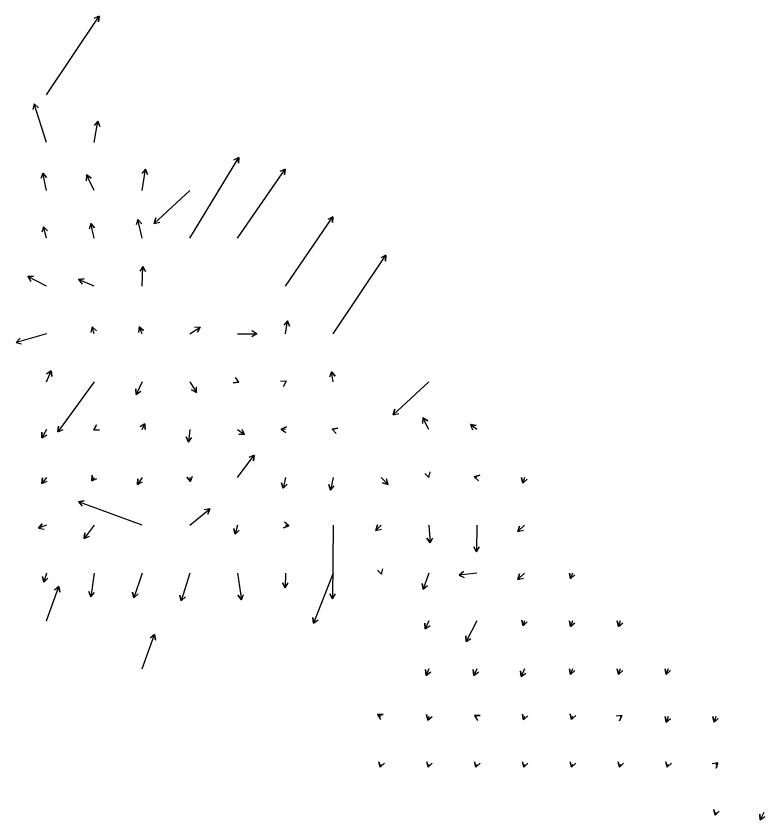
# Model space of a CAD drawing. Extents: x 954385 to 988206, y 1868364 to 1924553.
# Drawn here: x 966825 to 967608, y 1896811 to 1897651 of the extents above; entities that cross this region are included whole.
import ezdxf

# ---------------------------------------------------------------- set-up
doc = ezdxf.new("R2010")
doc.units = 0
doc.layers.add('Slopes', color=7, linetype='Continuous')

msp = doc.modelspace()

# ---------------------------------------------------------------- linework, layer by layer
at = {"layer": 'Slopes'}
for points in [[(966857.13, 1897568.93), (966912.19, 1897651.12), (966911.79, 1897645.14), (966912.19, 1897651.12), (966906.81, 1897648.48)], [(966857.13, 1897518.93), (966844.33, 1897559.31), (966848.76, 1897555.27), (966844.33, 1897559.31), (966843.04, 1897553.45)], [(966907.13, 1897518.93), (966910.86, 1897541.3), (966912.96, 1897535.68), (966910.86, 1897541.3), (966907.05, 1897536.66)], [(967007.13, 1897418.93), (967058.21, 1897503.41), (967058.09, 1897497.41), (967058.21, 1897503.41), (967052.96, 1897500.51)], [(966857.13, 1897468.93), (966853.41, 1897487.02), (966857.39, 1897482.54), (966853.41, 1897487.02), (966851.52, 1897481.33)], [(966907.13, 1897468.93), (966899.13, 1897485.09), (966904.12, 1897481.76), (966899.13, 1897485.09), (966898.75, 1897479.1)], [(966957.13, 1897468.93), (966960.86, 1897491.3), (966962.96, 1897485.68), (966960.86, 1897491.3), (966957.05, 1897486.66)], [(967057.13, 1897418.93), (967106.7, 1897491.2), (967106.23, 1897485.22), (967106.7, 1897491.2), (967101.28, 1897488.61)], [(967007.13, 1897468.93), (966969.78, 1897434.43), (966971.56, 1897440.16), (966969.78, 1897434.43), (966975.63, 1897435.75)], [(966907.13, 1897418.93), (966903.52, 1897434.32), (966907.63, 1897429.94), (966903.52, 1897434.32), (966901.79, 1897428.57)], [(966957.13, 1897418.93), (966952.73, 1897438.51), (966956.8, 1897434.1), (966952.73, 1897438.51), (966950.94, 1897432.78)], [(967107.13, 1897368.93), (967156.7, 1897441.2), (967156.23, 1897435.22), (967156.7, 1897441.2), (967151.28, 1897438.61)], [(966857.13, 1897418.93), (966854.12, 1897430.89), (966858.29, 1897426.58), (966854.12, 1897430.89), (966852.48, 1897425.12)], [(967157.13, 1897318.93), (967212.19, 1897401.12), (967211.79, 1897395.14), (967212.19, 1897401.12), (967206.81, 1897398.48)], [(966957.13, 1897368.93), (966958.08, 1897389.54), (966960.83, 1897384.21), (966958.08, 1897389.54), (966954.84, 1897384.49)], [(966857.13, 1897368.93), (966837.64, 1897378.92), (966843.63, 1897379.22), (966837.64, 1897378.92), (966840.89, 1897373.88)], [(966907.13, 1897368.93), (966890.77, 1897375.71), (966896.72, 1897376.49), (966890.77, 1897375.71), (966894.42, 1897370.95)], [(966907.13, 1897318.93), (966905.16, 1897326.32), (966909.4, 1897322.08), (966905.16, 1897326.32), (966903.6, 1897320.53)], [(966957.13, 1897318.93), (966954.13, 1897326.33), (966958.86, 1897322.65), (966954.13, 1897326.33), (966953.3, 1897320.39)], [(967007.13, 1897318.93), (967017.87, 1897326.07), (967015.2, 1897320.7), (967017.87, 1897326.07), (967011.88, 1897325.69)], [(967107.13, 1897318.93), (967109.31, 1897332.65), (967111.46, 1897327.05), (967109.31, 1897332.65), (967105.53, 1897327.99)], [(966857.13, 1897318.93), (966825.47, 1897310.07), (966829.67, 1897314.36), (966825.47, 1897310.07), (966831.28, 1897308.58)], [(967057.13, 1897318.93), (967077.08, 1897319.2), (967071.92, 1897316.13), (967077.08, 1897319.2), (967071.84, 1897322.13)], [(966857.13, 1897268.93), (966862.15, 1897280.49), (966862.84, 1897274.53), (966862.15, 1897280.49), (966857.33, 1897276.92)], [(967157.13, 1897268.93), (967155.16, 1897279.34), (967159.07, 1897274.8), (967155.16, 1897279.34), (967153.18, 1897273.68)], [(966907.13, 1897268.93), (966869.29, 1897216.7), (966869.91, 1897222.67), (966869.29, 1897216.7), (966874.77, 1897219.15)], [(966957.13, 1897268.93), (966951.13, 1897255.69), (966950.54, 1897261.66), (966951.13, 1897255.69), (966956.01, 1897259.18)], [(967007.13, 1897268.93), (967014.25, 1897257.6), (967008.95, 1897260.4), (967014.25, 1897257.6), (967014.03, 1897263.6)], [(967057.13, 1897268.93), (967058.26, 1897268.4), (967052.29, 1897267.88), (967058.26, 1897268.4), (967054.83, 1897273.32)], [(967107.13, 1897268.93), (967107.86, 1897269.39), (967105.11, 1897264.06), (967107.86, 1897269.39), (967101.86, 1897269.11)], [(967257.13, 1897268.93), (967219.78, 1897234.43), (967221.56, 1897240.16), (967219.78, 1897234.43), (967225.63, 1897235.75)], [(966957.13, 1897218.93), (966960.15, 1897225.01), (966960.53, 1897219.03), (966960.15, 1897225.01), (966955.15, 1897221.69)], [(967257.13, 1897218.93), (967250.85, 1897231.2), (967255.88, 1897227.94), (967250.85, 1897231.2), (967250.54, 1897225.21)], [(967307.13, 1897218.93), (967300.43, 1897224.33), (967306.36, 1897223.4), (967300.43, 1897224.33), (967302.59, 1897218.73)], [(966857.13, 1897218.93), (966852.56, 1897210.21), (966852.32, 1897216.21), (966852.56, 1897210.21), (966857.63, 1897213.42)], [(966907.13, 1897218.93), (966906.7, 1897218.67), (966909.58, 1897223.93), (966906.7, 1897218.67), (966912.7, 1897218.8)], [(967007.13, 1897218.93), (967005.72, 1897205.81), (967003.29, 1897211.29), (967005.72, 1897205.81), (967009.26, 1897210.65)], [(967057.13, 1897218.93), (967064.28, 1897213.65), (967058.32, 1897214.32), (967064.28, 1897213.65), (967061.88, 1897219.15)], [(967107.13, 1897218.93), (967102.76, 1897219.35), (967108.22, 1897221.84), (967102.76, 1897219.35), (967107.65, 1897215.86)], [(967157.13, 1897218.93), (967156.11, 1897219.26), (967161.97, 1897220.52), (967156.11, 1897219.26), (967160.14, 1897214.81)], [(967057.13, 1897168.93), (967074.5, 1897192.31), (967073.81, 1897186.35), (967074.5, 1897192.31), (967068.99, 1897189.93)], [(967257.13, 1897168.93), (967257.13, 1897168.93), (967252.75, 1897173.03), (967257.13, 1897168.93), (967258.5, 1897174.77)], [(966857.13, 1897168.93), (966852.56, 1897162.5), (966853.13, 1897168.48), (966852.56, 1897162.5), (966858.02, 1897165)], [(966907.13, 1897168.93), (966904.59, 1897165.3), (966905.11, 1897171.28), (966904.59, 1897165.3), (966910.03, 1897167.84)], [(966957.13, 1897168.93), (966952.26, 1897161.49), (966952.6, 1897167.48), (966952.26, 1897161.49), (966957.62, 1897164.2)], [(967007.13, 1897168.93), (967007.85, 1897164.56), (967004.05, 1897169.2), (967007.85, 1897164.56), (967009.97, 1897170.17)], [(967107.13, 1897168.93), (967104.7, 1897157.6), (967102.86, 1897163.31), (967104.7, 1897157.6), (967108.73, 1897162.05)], [(967157.13, 1897168.93), (967154.12, 1897155.72), (967152.35, 1897161.45), (967154.12, 1897155.72), (967158.2, 1897160.12)], [(967207.13, 1897168.93), (967214.37, 1897161.52), (967208.6, 1897163.14), (967214.37, 1897161.52), (967212.89, 1897167.33)], [(967307.13, 1897168.93), (967304.49, 1897169.49), (967310.19, 1897171.34), (967304.49, 1897169.49), (967308.94, 1897165.47)], [(967357.13, 1897168.93), (967355.16, 1897163.05), (967353.97, 1897168.93), (967355.16, 1897163.05), (967359.66, 1897167.02)], [(966957.13, 1897118.93), (966890.78, 1897143.4), (966896.69, 1897144.42), (966890.78, 1897143.4), (966894.62, 1897138.79)], [(967007.13, 1897118.93), (967027.91, 1897136.05), (967025.8, 1897130.43), (967027.91, 1897136.05), (967021.99, 1897135.06)], [(966857.13, 1897118.93), (966848.95, 1897115.83), (966852.75, 1897120.48), (966848.95, 1897115.83), (966854.88, 1897114.87)], [(966907.13, 1897118.93), (966896.72, 1897105.1), (966897.45, 1897111.06), (966896.72, 1897105.1), (966902.25, 1897107.45)], [(967057.13, 1897118.93), (967054.56, 1897109.77), (967053.08, 1897115.59), (967054.56, 1897109.77), (967058.86, 1897113.97)], [(967107.13, 1897118.93), (967110.65, 1897118.29), (967105, 1897116.27), (967110.65, 1897118.29), (967106.07, 1897122.17)], [(967157.13, 1897118.93), (967156.41, 1897042.22), (967153.46, 1897047.44), (967156.41, 1897042.22), (967159.46, 1897047.38)], [(967207.13, 1897118.93), (967201.66, 1897113.49), (967203.23, 1897119.28), (967201.66, 1897113.49), (967207.46, 1897115.03)], [(967257.13, 1897118.93), (967258.42, 1897100.54), (967255.07, 1897105.52), (967258.42, 1897100.54), (967261.05, 1897105.94)], [(967307.13, 1897118.93), (967306.88, 1897091.31), (967303.93, 1897096.53), (967306.88, 1897091.31), (967309.93, 1897096.47)], [(967357.13, 1897118.93), (967350.16, 1897112.43), (967351.92, 1897118.17), (967350.16, 1897112.43), (967356.01, 1897113.78)], [(967207.13, 1897068.93), (967207.46, 1897067.71), (967203.21, 1897071.94), (967207.46, 1897067.71), (967209, 1897073.51)], [(966857.13, 1897068.93), (966854.4, 1897059.47), (966852.96, 1897065.3), (966854.4, 1897059.47), (966858.72, 1897063.63)], [(966907.13, 1897068.93), (966903.68, 1897044.01), (966901.42, 1897049.57), (966903.68, 1897044.01), (966907.37, 1897048.75)], [(966957.13, 1897068.93), (966948.5, 1897043.18), (966947.31, 1897049.06), (966948.5, 1897043.18), (966953, 1897047.15)], [(967007.13, 1897068.93), (966998.04, 1897040.14), (966996.75, 1897046), (966998.04, 1897040.14), (967002.47, 1897044.19)], [(967057.13, 1897068.93), (967061.13, 1897041.08), (967057.42, 1897045.79), (967061.13, 1897041.08), (967063.36, 1897046.65)], [(967107.13, 1897068.93), (967106.94, 1897053.66), (967104.01, 1897058.89), (967106.94, 1897053.66), (967110.01, 1897058.82)], [(967157.13, 1897068.93), (967136.57, 1897016.49), (967135.67, 1897022.43), (967136.57, 1897016.49), (967141.26, 1897020.24)], [(967257.13, 1897068.93), (967251.09, 1897052.06), (967250.02, 1897057.96), (967251.09, 1897052.06), (967255.67, 1897055.94)], [(967307.13, 1897068.93), (967288.57, 1897066.94), (967293.42, 1897070.48), (967288.57, 1897066.94), (967294.06, 1897064.51)], [(967357.13, 1897068.93), (967350.16, 1897062.43), (967351.92, 1897068.17), (967350.16, 1897062.43), (967356.01, 1897063.78)], [(967407.13, 1897068.93), (967405.16, 1897063.05), (967403.97, 1897068.93), (967405.16, 1897063.05), (967409.66, 1897067.02)], [(966857.13, 1897018.93), (966870.23, 1897054.81), (966871.27, 1897048.9), (966870.23, 1897054.81), (966865.63, 1897050.96)], [(967257.13, 1897018.93), (967253.34, 1897010.74), (967252.8, 1897016.72), (967253.34, 1897010.74), (967258.25, 1897014.2)], [(967307.13, 1897018.93), (967295.88, 1896997.43), (967295.63, 1897003.43), (967295.88, 1896997.43), (967300.95, 1897000.64)], [(967357.13, 1897018.93), (967355.62, 1897013.86), (967354.23, 1897019.69), (967355.62, 1897013.86), (967359.98, 1897017.98)], [(967407.13, 1897018.93), (967405.16, 1897013.05), (967403.97, 1897018.93), (967405.16, 1897013.05), (967409.66, 1897017.02)], [(967457.13, 1897018.93), (967455.16, 1897013.05), (967453.97, 1897018.93), (967455.16, 1897013.05), (967459.66, 1897017.02)], [(966957.13, 1896968.93), (966970.23, 1897004.81), (966971.27, 1896998.9), (966970.23, 1897004.81), (966965.63, 1897000.96)], [(967257.13, 1896968.93), (967254.06, 1896962.1), (967253.46, 1896968.07), (967254.06, 1896962.1), (967258.93, 1896965.61)], [(967307.13, 1896968.93), (967304.06, 1896962.1), (967303.46, 1896968.07), (967304.06, 1896962.1), (967308.93, 1896965.61)], [(967357.13, 1896968.93), (967353.39, 1896960.8), (967352.84, 1896966.78), (967353.39, 1896960.8), (967358.29, 1896964.27)], [(967407.13, 1896968.93), (967405.16, 1896963.05), (967403.97, 1896968.93), (967405.16, 1896963.05), (967409.66, 1896967.02)], [(967457.13, 1896968.93), (967455.16, 1896963.05), (967453.97, 1896968.93), (967455.16, 1896963.05), (967459.66, 1896967.02)], [(967507.13, 1896968.93), (967505.16, 1896963.05), (967503.97, 1896968.93), (967505.16, 1896963.05), (967509.66, 1896967.02)], [(967407.13, 1896918.93), (967406.3, 1896916.03), (967404.85, 1896921.85), (967406.3, 1896916.03), (967410.61, 1896920.2)], [(967207.13, 1896918.93), (967203.37, 1896921.1), (967209.37, 1896921.1), (967203.37, 1896921.1), (967206.37, 1896915.9)], [(967257.13, 1896918.93), (967255.84, 1896915.22), (967254.71, 1896921.11), (967255.84, 1896915.22), (967260.38, 1896919.14)], [(967307.13, 1896918.93), (967304.8, 1896920.28), (967310.8, 1896920.27), (967304.8, 1896920.28), (967307.79, 1896915.08)], [(967357.13, 1896918.93), (967356.1, 1896915.68), (967354.81, 1896921.54), (967356.1, 1896915.68), (967360.53, 1896919.73)], [(967457.13, 1896918.93), (967458.7, 1896920.09), (967456.31, 1896914.59), (967458.7, 1896920.09), (967452.74, 1896919.41)], [(967507.13, 1896918.93), (967505.16, 1896913.05), (967503.97, 1896918.93), (967505.16, 1896913.05), (967509.66, 1896917.02)], [(967557.13, 1896918.93), (967555.16, 1896913.05), (967553.97, 1896918.93), (967555.16, 1896913.05), (967559.66, 1896917.02)], [(967207.13, 1896868.93), (967206.3, 1896866.03), (967204.85, 1896871.85), (967206.3, 1896866.03), (967210.61, 1896870.2)], [(967257.13, 1896868.93), (967256.3, 1896866.03), (967254.85, 1896871.85), (967256.3, 1896866.03), (967260.61, 1896870.2)], [(967307.13, 1896868.93), (967306.3, 1896866.03), (967304.85, 1896871.85), (967306.3, 1896866.03), (967310.61, 1896870.2)], [(967357.13, 1896868.93), (967356.3, 1896866.03), (967354.85, 1896871.85), (967356.3, 1896866.03), (967360.61, 1896870.2)], [(967407.13, 1896868.93), (967406.3, 1896866.03), (967404.85, 1896871.85), (967406.3, 1896866.03), (967410.61, 1896870.2)], [(967457.13, 1896868.93), (967456.3, 1896866.03), (967454.85, 1896871.85), (967456.3, 1896866.03), (967460.61, 1896870.2)], [(967507.13, 1896868.93), (967506.3, 1896866.03), (967504.85, 1896871.85), (967506.3, 1896866.03), (967510.61, 1896870.2)], [(967557.13, 1896868.93), (967559.25, 1896870.85), (967557.41, 1896865.14), (967559.25, 1896870.85), (967553.39, 1896869.59)], [(967557.13, 1896818.93), (967556.3, 1896816.03), (967554.85, 1896821.85), (967556.3, 1896816.03), (967560.61, 1896820.2)], [(967607.13, 1896818.93), (967603.5, 1896811.01), (967602.94, 1896816.99), (967603.5, 1896811.01), (967608.39, 1896814.48)]]:
    msp.add_lwpolyline(points, dxfattribs=at)

doc.saveas('drawing.dxf')
